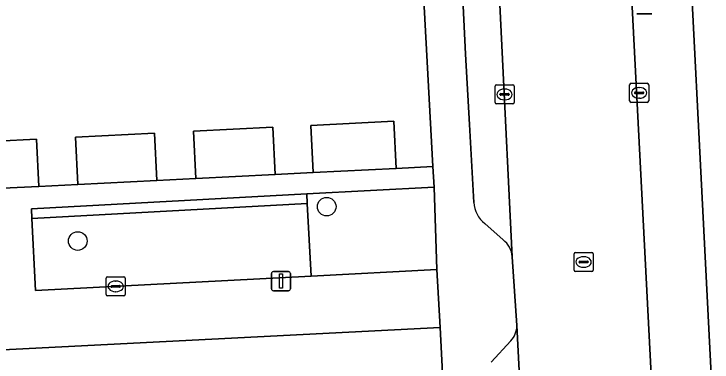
# Model space of a CAD drawing. Extents: x 161084 to 161928, y 385354 to 386522.
# Drawn here: x 161379.14 to 161415.72, y 385972.29 to 385990.55 of the extents above; entities that cross this region are included whole.
import ezdxf

# ---------------------------------------------------------------- set-up
doc = ezdxf.new("R2010")
doc.units = 0
for name, color, linetype in [('IMGEO_Boom', 7, 'Continuous'), ('IMGEO_Erf', 7, 'Continuous'), ('IMGEO_Groenvoorziening', 7, 'Continuous'), ('IMGEO_Haag', 7, 'Continuous'), ('IMGEO_Kolk', 7, 'Continuous'), ('IMGEO_Lichtmast', 7, 'Continuous'), ('IMGEO_Pand', 7, 'Continuous'), ('IMGEO_Parkeervlak_open', 7, 'Continuous'), ('IMGEO_Rijbaan_lokaal_open', 7, 'Continuous'), ('IMGEO_Rioolput', 7, 'Continuous'), ('IMGEO_Voetpad_open', 7, 'Continuous')]:
    doc.layers.add(name, color=color, linetype=linetype)

msp = doc.modelspace()

# ---------------------------------------------------------------- linework, layer by layer
at = {"layer": 'IMGEO_Boom'}
for centre in [(161395.527, 385980.437), (161382.484, 385978.634)]:
    msp.add_circle(centre, 0.489, dxfattribs=at)
at = {"layer": 'IMGEO_Erf'}
for points in [[(161376.154, 385983.777), (161380.318, 385983.985), (161380.442, 385981.503), (161382.482, 385981.605), (161382.358, 385984.087), (161386.508, 385984.294), (161386.631, 385981.812), (161388.664, 385981.913), (161388.54, 385984.395), (161392.697, 385984.602), (161392.821, 385982.121), (161394.825, 385982.221), (161394.701, 385984.702), (161399.043, 385984.919), (161399.167, 385982.438), (161401.091, 385982.539), (161400.142, 386000)], [(161419.545, 385995.212), (161414.479, 385994.976), (161418.37, 385918.809)], [(161402.755, 385949.101), (161401.475, 385974.097), (161335.484, 385970.716)]]:
    msp.add_lwpolyline(points, dxfattribs=at)
at = {"layer": 'IMGEO_Groenvoorziening'}
for points in [[(161401.297, 385977.146), (161401.152, 385981.465), (161394.48, 385981.102), (161394.507, 385980.603), (161394.707, 385976.798)], [(161380.077, 385979.817), (161394.507, 385980.603), (161394.48, 385981.102), (161380.051, 385980.316)], [(161394.707, 385976.798), (161394.507, 385980.603), (161380.077, 385979.817), (161380.276, 385976.036)]]:
    msp.add_lwpolyline(points, close=True, dxfattribs=at)
at = {"layer": 'IMGEO_Haag'}
msp.add_lwpolyline([(161380.077, 385979.817), (161394.507, 385980.603), (161394.48, 385981.102), (161380.051, 385980.316)], close=True, dxfattribs=at)
at = {"layer": 'IMGEO_Kolk'}
for p, q in [((161404.347, 385985.9), (161404.347, 385986.752)), ((161404.422, 385986.826), (161405.274, 385986.826)), ((161405.348, 385986.752), (161405.348, 385985.9)), ((161411.4, 385985.982), (161411.4, 385986.834)), ((161411.475, 385986.908), (161412.327, 385986.908)), ((161412.401, 385986.834), (161412.401, 385985.982)), ((161404.649, 385986.369), (161405.047, 385986.369)), ((161404.835, 385986.606), (161404.86, 385986.606)), ((161411.659, 385986.402), (161411.659, 385986.414)), ((161412.097, 385986.365), (161411.699, 385986.365)), ((161411.702, 385986.451), (161412.1, 385986.451)), ((161411.888, 385986.688), (161411.913, 385986.688)), ((161412.143, 385986.414), (161412.143, 385986.402)), ((161404.606, 385986.32), (161404.606, 385986.332)), ((161405.044, 385986.283), (161404.646, 385986.283)), ((161404.858, 385986.046), (161404.833, 385986.046)), ((161405.09, 385986.332), (161405.09, 385986.32)), ((161411.911, 385986.128), (161411.886, 385986.128)), ((161405.274, 385985.826), (161404.422, 385985.826)), ((161412.327, 385985.908), (161411.475, 385985.908)), ((161383.971, 385975.83), (161383.971, 385976.682)), ((161384.046, 385976.756), (161384.898, 385976.756)), ((161384.459, 385976.536), (161384.484, 385976.536)), ((161384.972, 385976.682), (161384.972, 385975.83)), ((161384.23, 385976.25), (161384.23, 385976.262)), ((161384.668, 385976.213), (161384.27, 385976.213)), ((161384.273, 385976.299), (161384.671, 385976.299)), ((161384.714, 385976.262), (161384.714, 385976.25)), ((161384.898, 385975.756), (161384.046, 385975.756)), ((161384.482, 385975.976), (161384.457, 385975.976))]:
    msp.add_line(p, q, dxfattribs=at)
for points in [[(161404.347, 385985.9), (161404.347, 385986.752)], [(161404.422, 385986.826), (161405.274, 385986.826)], [(161405.348, 385986.752), (161405.348, 385985.9)], [(161411.4, 385985.982), (161411.4, 385986.834)], [(161411.475, 385986.908), (161412.327, 385986.908)], [(161412.401, 385986.834), (161412.401, 385985.982)], [(161405.274, 385985.826), (161404.422, 385985.826)], [(161412.327, 385985.908), (161411.475, 385985.908)], [(161383.971, 385975.83), (161383.971, 385976.682)], [(161384.046, 385976.756), (161384.898, 385976.756)], [(161384.972, 385976.682), (161384.972, 385975.83)], [(161384.898, 385975.756), (161384.046, 385975.756)]]:
    msp.add_lwpolyline(points, dxfattribs=at)
for centre, radius, start, end in [((161404.424, 385986.75), 0.0765, 91.552, 178.448), ((161404.424, 385986.75), 0.0765, 91.552, 178.448), ((161405.272, 385986.75), 0.0765, 1.552, 88.448), ((161405.272, 385986.75), 0.0765, 1.552, 88.448), ((161411.477, 385986.832), 0.0765, 91.552, 178.448), ((161411.477, 385986.832), 0.0765, 91.552, 178.448), ((161412.325, 385986.832), 0.0765, 1.552, 88.448), ((161412.325, 385986.832), 0.0765, 1.552, 88.448), ((161404.646, 385986.329), 0.0403, 85.8775, 175.7526), ((161405.051, 385986.331), 0.0386, 1.7309, 96.639), ((161411.699, 385986.411), 0.0403, 85.8775, 175.7526), ((161411.696, 385986.401), 0.0366, 178.938, 274.7102), ((161412.1, 385986.408), 0.043, 264.8664, 352.4533), ((161412.104, 385986.413), 0.0386, 1.7309, 96.639), ((161404.643, 385986.319), 0.0366, 178.938, 274.7102), ((161405.047, 385986.326), 0.043, 264.8664, 352.4533), ((161411.477, 385985.984), 0.0765, 181.552, 268.448), ((161411.477, 385985.984), 0.0765, 181.552, 268.448), ((161412.325, 385985.984), 0.0765, 271.552, 358.448), ((161412.325, 385985.984), 0.0765, 271.552, 358.448), ((161404.424, 385985.902), 0.0765, 181.552, 268.448), ((161404.424, 385985.902), 0.0765, 181.552, 268.448), ((161405.272, 385985.902), 0.0765, 271.552, 358.448), ((161405.272, 385985.902), 0.0765, 271.552, 358.448), ((161384.048, 385976.68), 0.0765, 91.552, 178.448), ((161384.048, 385976.68), 0.0765, 91.552, 178.448), ((161384.896, 385976.68), 0.0765, 1.552, 88.448), ((161384.896, 385976.68), 0.0765, 1.552, 88.448), ((161384.27, 385976.259), 0.0403, 85.8775, 175.7526), ((161384.267, 385976.249), 0.0366, 178.938, 274.7102), ((161384.671, 385976.256), 0.043, 264.8664, 352.4533), ((161384.675, 385976.261), 0.0386, 1.7309, 96.639), ((161384.048, 385975.832), 0.0765, 181.552, 268.448), ((161384.048, 385975.832), 0.0765, 181.552, 268.448), ((161384.896, 385975.832), 0.0765, 271.552, 358.448), ((161384.896, 385975.832), 0.0765, 271.552, 358.448)]:
    msp.add_arc(centre, radius, start, end, dxfattribs=at)
for centre, major_axis, ratio, start_param, end_param in [((161404.834, 385986.326), (-0.387, 0.002), 0.722429, 4.712389, 7.853982), ((161404.859, 385986.326), (-0.39, 0.002), 0.717154, 1.570796, 4.712389), ((161411.887, 385986.408), (-0.387, 0.002), 0.722429, 4.712389, 7.853982), ((161411.912, 385986.408), (-0.39, 0.002), 0.717154, 1.570796, 4.712389), ((161384.458, 385976.256), (-0.387, 0.002), 0.722429, 4.712389, 7.853982), ((161384.483, 385976.256), (-0.39, 0.002), 0.717154, 1.570796, 4.712389)]:
    msp.add_ellipse(centre, major_axis=major_axis, ratio=ratio, start_param=start_param, end_param=end_param, dxfattribs=at)
at = {"layer": 'IMGEO_Lichtmast'}
for p, q in [((161412.572, 385990.547), (161411.782, 385990.547)), ((161411.782, 385990.547), (161412.572, 385990.547)), ((161392.633, 385976.13), (161392.633, 385976.93)), ((161392.633, 385976.93), (161392.633, 385976.13)), ((161392.733, 385977.03), (161393.523, 385977.03)), ((161393.523, 385977.03), (161392.733, 385977.03)), ((161393.623, 385976.93), (161393.623, 385976.13)), ((161393.623, 385976.13), (161393.623, 385976.93)), ((161393.523, 385976.03), (161392.733, 385976.03)), ((161392.733, 385976.03), (161393.523, 385976.03))]:
    msp.add_line(p, q, dxfattribs=at)
msp.add_lwpolyline([(161393.053, 385976.905), (161393.203, 385976.905), (161393.203, 385976.155), (161393.053, 385976.155), (161393.053, 385976.905)], dxfattribs=at)
for centre, start, end in [((161392.733, 385976.93), 90, 180), ((161392.733, 385976.93), 90, 180), ((161393.523, 385976.93), 0, 90), ((161393.523, 385976.93), 360, 90), ((161392.733, 385976.13), 180, 270), ((161392.733, 385976.13), 180, 270), ((161393.523, 385976.13), 270, 0), ((161393.523, 385976.13), 270, 0)]:
    msp.add_arc(centre, 0.1, start, end, dxfattribs=at)
at = {"layer": 'IMGEO_Pand'}
for points in [[(161399.043, 385984.919), (161394.701, 385984.702), (161394.825, 385982.221), (161399.167, 385982.438)], [(161392.697, 385984.602), (161388.54, 385984.395), (161388.664, 385981.913), (161392.821, 385982.121)], [(161386.508, 385984.294), (161382.358, 385984.087), (161382.482, 385981.605), (161386.631, 385981.812)], [(161380.318, 385983.985), (161376.154, 385983.777), (161376.278, 385981.295), (161380.442, 385981.503)]]:
    msp.add_lwpolyline(points, close=True, dxfattribs=at)
at = {"layer": 'IMGEO_Parkeervlak_open'}
for points in [[(161402.197, 386001.138), (161402.8, 385988.445), (161403.005, 385984.739), (161403.237, 385980.657)], [(161405.253, 385977.812), (161404.156, 386000)], [(161403.819, 385979.546), (161404.768, 385978.7)], [(161407.759, 385930.285), (161405.49, 385974.198)], [(161405.174, 385973.393), (161404.143, 385972.285)]]:
    msp.add_lwpolyline(points, dxfattribs=at)
for centre, radius, start, end in [((161404.734, 385980.733), 1.498, 182.9075, 232.3883), ((161403.989, 385977.698), 1.27, 5.1597, 52.1245), ((161404.303, 385974.2), 1.187, 317.2135, 359.9219)]:
    msp.add_arc(centre, radius, start, end, dxfattribs=at)
at = {"layer": 'IMGEO_Rijbaan_lokaal_open'}
for points in [[(161403.87, 386005.802), (161403.956, 386004.062), (161404.156, 386000), (161405.253, 385977.812), (161405.49, 385974.198), (161407.759, 385930.285), (161407.981, 385925.991)], [(161414.906, 385925.074), (161413.505, 385952.859), (161413.296, 385956.735), (161411.335, 385994.667)]]:
    msp.add_lwpolyline(points, dxfattribs=at)
at = {"layer": 'IMGEO_Rioolput'}
for p, q in [((161408.49, 385977.108), (161408.49, 385977.96)), ((161408.565, 385978.034), (161409.417, 385978.034)), ((161409.491, 385977.96), (161409.491, 385977.108)), ((161408.792, 385977.577), (161409.19, 385977.577)), ((161408.978, 385977.814), (161409.003, 385977.814)), ((161408.749, 385977.528), (161408.749, 385977.54)), ((161409.187, 385977.491), (161408.789, 385977.491)), ((161409.001, 385977.254), (161408.976, 385977.254)), ((161409.233, 385977.54), (161409.233, 385977.528)), ((161409.417, 385977.034), (161408.565, 385977.034))]:
    msp.add_line(p, q, dxfattribs=at)
for points in [[(161408.49, 385977.108), (161408.49, 385977.96)], [(161408.565, 385978.034), (161409.417, 385978.034)], [(161409.491, 385977.96), (161409.491, 385977.108)], [(161409.417, 385977.034), (161408.565, 385977.034)]]:
    msp.add_lwpolyline(points, dxfattribs=at)
for centre, radius, start, end in [((161408.567, 385977.958), 0.0765, 91.552, 178.448), ((161408.567, 385977.958), 0.0765, 91.552, 178.448), ((161409.415, 385977.958), 0.0765, 1.552, 88.448), ((161409.415, 385977.958), 0.0765, 1.552, 88.448), ((161408.789, 385977.537), 0.0403, 85.8775, 175.7526), ((161409.194, 385977.539), 0.0386, 1.7309, 96.639), ((161408.786, 385977.527), 0.0366, 178.938, 274.7102), ((161409.19, 385977.534), 0.043, 264.8664, 352.4533), ((161408.567, 385977.11), 0.0765, 181.552, 268.448), ((161408.567, 385977.11), 0.0765, 181.552, 268.448), ((161409.415, 385977.11), 0.0765, 271.552, 358.448), ((161409.415, 385977.11), 0.0765, 271.552, 358.448)]:
    msp.add_arc(centre, radius, start, end, dxfattribs=at)
for centre, major_axis, ratio, start_param, end_param in [((161408.977, 385977.534), (-0.387, 0.002), 0.722429, 4.712389, 7.853982), ((161409.002, 385977.534), (-0.39, 0.002), 0.717154, 1.570796, 4.712389)]:
    msp.add_ellipse(centre, major_axis=major_axis, ratio=ratio, start_param=start_param, end_param=end_param, dxfattribs=at)
at = {"layer": 'IMGEO_Voetpad_open'}
for points in [[(161410.629, 386009.305), (161411.335, 385994.667), (161413.296, 385956.735), (161413.505, 385952.859), (161414.906, 385925.074)], [(161399.882, 386004.778), (161400.142, 386000), (161401.091, 385982.539), (161401.152, 385981.465), (161401.297, 385977.146), (161401.475, 385974.097), (161402.755, 385949.101), (161402.829, 385947.649), (161403.954, 385925.672)], [(161403.237, 385980.657), (161403.005, 385984.739), (161402.8, 385988.445), (161402.197, 386001.138)], [(161418.37, 385918.809), (161414.479, 385994.976)], [(161335.484, 385970.716), (161401.475, 385974.097), (161401.297, 385977.146), (161394.707, 385976.798), (161380.276, 385976.036), (161380.077, 385979.817), (161380.051, 385980.316), (161394.48, 385981.102), (161401.152, 385981.465), (161401.091, 385982.539), (161399.167, 385982.438), (161394.825, 385982.221), (161392.821, 385982.121), (161388.664, 385981.913), (161386.631, 385981.812), (161382.482, 385981.605), (161380.442, 385981.503), (161376.278, 385981.295)], [(161404.768, 385978.7), (161403.819, 385979.546)], [(161405.49, 385974.198), (161405.253, 385977.812)], [(161404.143, 385972.285), (161405.174, 385973.393)]]:
    msp.add_lwpolyline(points, dxfattribs=at)
for centre, radius, start, end in [((161404.734, 385980.733), 1.498, 182.9075, 232.3883), ((161403.989, 385977.698), 1.27, 5.1597, 52.1245), ((161404.303, 385974.2), 1.187, 317.2135, 359.9219)]:
    msp.add_arc(centre, radius, start, end, dxfattribs=at)

doc.saveas('drawing.dxf')
